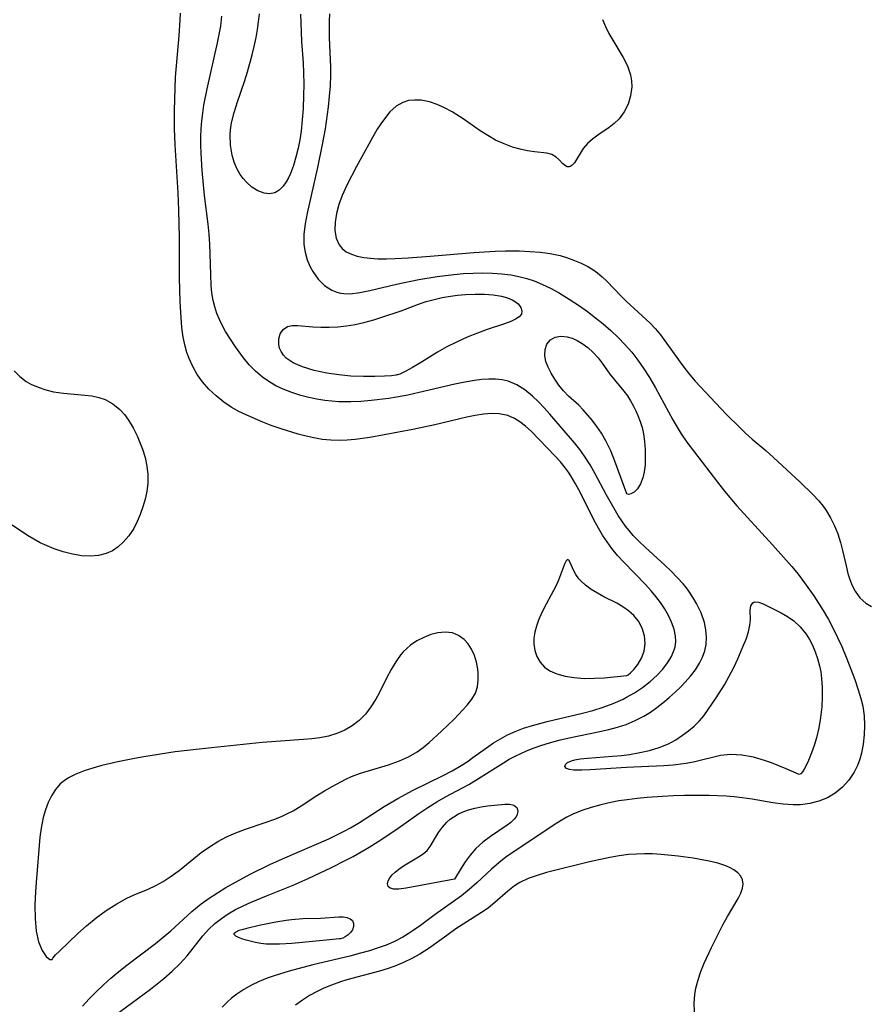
# Model space of a CAD drawing. Header units: inches. Extents: x 1073367 to 1082519, y 1569854 to 1574957.
# Tile 506 of 565: x 1080673 to 1080820, y 1573101 to 1573272. Entities that reach past the tile are written whole.
import ezdxf

# ---------------------------------------------------------------- set-up
doc = ezdxf.new("R2010")
doc.units = ezdxf.units.IN
doc.header["$MEASUREMENT"] = 0
doc.layers.add('CGG_CurvaNivelLidar_v1', color=7, linetype='Continuous', lineweight=30, true_color=0x008008)

msp = doc.modelspace()

# ---------------------------------------------------------------- linework, layer by layer
at = {"layer": 'CGG_CurvaNivelLidar_v1'}
for points in [[(1080683.8192, 1573100.7595, 72.5), (1080684.9666, 1573102.0255, 72.5), (1080686.1582, 1573103.254, 72.5), (1080687.4633, 1573104.5123, 72.5), (1080688.7531, 1573105.6567, 72.5), (1080690.1205, 1573106.7945, 72.5), (1080691.5158, 1573107.901, 72.5), (1080696.4907, 1573111.6729, 72.5), (1080697.8549, 1573112.7784, 72.5), (1080699.1369, 1573113.902, 72.5), (1080702.7915, 1573117.2163, 72.5), (1080704.4435, 1573118.5617, 72.5), (1080705.8274, 1573119.5675, 72.5), (1080707.2575, 1573120.516, 72.5), (1080708.7282, 1573121.409, 72.5), (1080709.9155, 1573122.0778, 72.5), (1080712.992, 1573123.7127, 72.5), (1080716.374, 1573125.4306, 72.5), (1080718.5673, 1573126.4367, 72.5), (1080726.6406, 1573129.9018, 72.5), (1080728.1825, 1573130.629, 72.5), (1080729.3054, 1573131.2033, 72.5), (1080730.41, 1573131.8086, 72.5), (1080731.9896, 1573132.7433, 72.5), (1080736.3105, 1573135.5146, 72.5), (1080738.6726, 1573136.8983, 72.5), (1080741.3506, 1573138.3458, 72.5), (1080746.4527, 1573140.8476, 72.5), (1080748.1001, 1573141.7109, 72.5), (1080749.6928, 1573142.6399, 72.5), (1080750.7195, 1573143.3097, 72.5), (1080751.7207, 1573144.0116, 72.5), (1080754.0913, 1573145.7482, 72.5), (1080755.3043, 1573146.5753, 72.5), (1080756.5099, 1573147.3011, 72.5), (1080757.7619, 1573147.9595, 72.5), (1080759.0564, 1573148.549, 72.5), (1080760.5476, 1573149.1245, 72.5), (1080762.0794, 1573149.6216, 72.5), (1080764.629, 1573150.2976, 72.5), (1080770.7869, 1573151.7455, 72.5), (1080772.6078, 1573152.2452, 72.5), (1080774.4009, 1573152.8118, 72.5), (1080776.1529, 1573153.4579, 72.5), (1080777.8454, 1573154.202, 72.5), (1080778.4637, 1573154.513, 72.5), (1080779.8463, 1573155.3016, 72.5), (1080781.2495, 1573156.2397, 72.5), (1080782.5618, 1573157.2583, 72.5), (1080783.7661, 1573158.3475, 72.5), (1080784.7458, 1573159.3934, 72.5), (1080785.5934, 1573160.4863, 72.5), (1080786.2789, 1573161.6215, 72.5), (1080786.7625, 1573162.7972, 72.5), (1080786.8894, 1573163.2851, 72.5), (1080786.9643, 1573163.7273, 72.5), (1080787.003, 1573164.2284, 72.5), (1080786.958, 1573165.1552, 72.5), (1080786.7122, 1573166.3581, 72.5), (1080786.2914, 1573167.568, 72.5), (1080785.7259, 1573168.7752, 72.5), (1080785.0377, 1573169.97, 72.5), (1080784.3383, 1573171.0127, 72.5), (1080783.5693, 1573172.0368, 72.5), (1080782.7428, 1573173.0406, 72.5), (1080781.7605, 1573174.1406, 72.5), (1080777.9571, 1573178.0305, 72.5), (1080776.8896, 1573179.1904, 72.5), (1080775.8852, 1573180.3991, 72.5), (1080775.054, 1573181.5387, 72.5), (1080774.2836, 1573182.7232, 72.5), (1080773.5634, 1573183.9426, 72.5), (1080772.7799, 1573185.3858, 72.5), (1080770.4327, 1573190.0949, 72.5), (1080769.5905, 1573191.6723, 72.5), (1080768.769, 1573193.037, 72.5), (1080768.3437, 1573193.6693, 72.5), (1080767.806, 1573194.4015, 72.5), (1080766.9363, 1573195.4683, 72.5), (1080766.0247, 1573196.4872, 72.5), (1080761.8359, 1573200.8017, 72.5), (1080760.8681, 1573201.6854, 72.5), (1080759.8619, 1573202.4676, 72.5), (1080758.9643, 1573203.0221, 72.5), (1080757.7761, 1573203.5314, 72.5), (1080756.3041, 1573203.8337, 72.5), (1080754.946, 1573203.8866, 72.5), (1080753.5412, 1573203.7874, 72.5), (1080752.104, 1573203.5707, 72.5), (1080750.6462, 1573203.2642, 72.5), (1080745.1189, 1573201.9273, 72.5), (1080741.2894, 1573201.0971, 72.5), (1080733.7821, 1573199.7223, 72.5), (1080731.2188, 1573199.3703, 72.5), (1080729.8297, 1573199.2501, 72.5), (1080728.4441, 1573199.2033, 72.5), (1080726.9736, 1573199.2522, 72.5), (1080725.5114, 1573199.3985, 72.5), (1080724.0615, 1573199.6355, 72.5), (1080722.6896, 1573199.9404, 72.5), (1080721.3282, 1573200.3007, 72.5), (1080718.3409, 1573201.2103, 72.5), (1080716.5957, 1573201.8112, 72.5), (1080715.1874, 1573202.3632, 72.5), (1080712.3843, 1573203.587, 72.5), (1080711.0039, 1573204.2651, 72.5), (1080709.6811, 1573205.0193, 72.5), (1080708.4093, 1573205.8893, 72.5), (1080707.0506, 1573206.9663, 72.5), (1080705.7864, 1573208.1421, 72.5), (1080704.6513, 1573209.4297, 72.5), (1080703.7649, 1573210.698, 72.5), (1080703.0027, 1573212.0498, 72.5), (1080702.3553, 1573213.4651, 72.5), (1080701.9595, 1573214.5199, 72.5), (1080701.6348, 1573215.601, 72.5), (1080701.3039, 1573217.2013, 72.5), (1080701.0911, 1573218.8456, 72.5), (1080700.945, 1573220.5222, 72.5), (1080700.771, 1573223.3856, 72.5), (1080700.6896, 1573227.5165, 72.5), (1080700.6556, 1573234.5283, 72.5), (1080700.5503, 1573239.2799, 72.5), (1080700.4272, 1573242.2679, 72.5), (1080699.9241, 1573250.6193, 72.5), (1080699.8174, 1573253.4957, 72.5), (1080699.797, 1573256.6072, 72.5), (1080699.8899, 1573260.487, 72.5), (1080699.997, 1573262.4231, 72.5), (1080700.6099, 1573269.6508, 72.5), (1080700.7895, 1573272.3559, 72.5), (1080700.8343, 1573273.5654, 72.5)], [(1080726.7864, 1573273.4289, 72), (1080726.7113, 1573272.189, 72), (1080726.695, 1573270.9432, 72), (1080726.7388, 1573269.2765, 72), (1080726.9726, 1573264.2356, 72), (1080726.9721, 1573262.7687, 72), (1080726.8916, 1573260.9375, 72), (1080726.7399, 1573259.101, 72), (1080726.5345, 1573257.2601, 72), (1080725.9878, 1573253.4063, 72), (1080725.5171, 1573250.7079, 72), (1080724.711, 1573246.7227, 72), (1080722.884, 1573238.7783, 72), (1080722.5338, 1573236.9168, 72), (1080722.3233, 1573235.0949, 72), (1080722.3274, 1573233.3227, 72), (1080722.5321, 1573231.9505, 72), (1080722.9035, 1573230.6342, 72), (1080723.4209, 1573229.3892, 72), (1080723.8603, 1573228.5766, 72), (1080724.803, 1573227.2609, 72), (1080725.9235, 1573226.1582, 72), (1080727.2039, 1573225.3267, 72), (1080728.052, 1573224.9884, 72), (1080728.6724, 1573224.8367, 72), (1080729.2846, 1573224.7555, 72), (1080730.3626, 1573224.7438, 72), (1080732.0402, 1573224.9448, 72), (1080733.7941, 1573225.311, 72), (1080738.3991, 1573226.3942, 72), (1080742.2958, 1573227.1847, 72), (1080745.5252, 1573227.7253, 72), (1080748.4277, 1573228.0852, 72), (1080750.0907, 1573228.2274, 72), (1080751.7507, 1573228.3194, 72), (1080753.4748, 1573228.3569, 72), (1080755.1153, 1573228.3281, 72), (1080756.7409, 1573228.2225, 72), (1080758.3462, 1573228.0217, 72), (1080759.7243, 1573227.7541, 72), (1080761.0789, 1573227.3992, 72), (1080762.406, 1573226.9566, 72), (1080763.8424, 1573226.3635, 72), (1080765.2456, 1573225.6813, 72), (1080766.6209, 1573224.9288, 72), (1080768.4857, 1573223.7964, 72), (1080770.2391, 1573222.6256, 72), (1080771.6455, 1573221.6182, 72), (1080773.0229, 1573220.5702, 72), (1080774.3657, 1573219.4806, 72), (1080775.6965, 1573218.32, 72), (1080776.9795, 1573217.1147, 72), (1080778.2083, 1573215.8641, 72), (1080779.368, 1573214.5612, 72), (1080780.4286, 1573213.2001, 72), (1080781.4689, 1573211.6928, 72), (1080782.4433, 1573210.1345, 72), (1080783.4806, 1573208.3331, 72), (1080786.4879, 1573202.7695, 72), (1080787.0598, 1573201.7893, 72), (1080787.9828, 1573200.3395, 72), (1080788.9667, 1573198.9297, 72), (1080794.2763, 1573191.9196, 72), (1080795.4801, 1573190.3896, 72), (1080797.6425, 1573187.8404, 72), (1080803.8473, 1573181.0631, 72), (1080807.1973, 1573177.2566, 72), (1080808.2875, 1573175.9279, 72), (1080809.4316, 1573174.431, 72), (1080811.0135, 1573172.1678, 72), (1080812.6513, 1573169.6212, 72), (1080813.5629, 1573168.0588, 72), (1080814.3894, 1573166.5079, 72), (1080815.1626, 1573164.9292, 72), (1080815.8835, 1573163.3276, 72), (1080816.7559, 1573161.2086, 72), (1080818.145, 1573157.5903, 72), (1080818.7733, 1573155.791, 72), (1080819.2332, 1573154.2923, 72), (1080819.5416, 1573152.977, 72), (1080819.7847, 1573151.2686, 72), (1080819.8679, 1573149.6135, 72), (1080819.8182, 1573147.9659, 72), (1080819.6422, 1573146.3437, 72), (1080819.3362, 1573144.7672, 72), (1080819.0532, 1573143.7542, 72), (1080818.6495, 1573142.6737, 72), (1080818.0327, 1573141.4679, 72), (1080817.109, 1573140.0954, 72), (1080816.0208, 1573138.8628, 72), (1080814.7681, 1573137.8148, 72), (1080813.4007, 1573137.0177, 72), (1080811.9131, 1573136.4208, 72), (1080810.3417, 1573136.0113, 72), (1080808.7131, 1573135.7959, 72), (1080807.4717, 1573135.7768, 72), (1080805.6943, 1573135.9126, 72), (1080803.8873, 1573136.1718, 72), (1080800.321, 1573136.7889, 72), (1080798.5673, 1573137.0449, 72), (1080797.1923, 1573137.1913, 72), (1080795.8083, 1573137.2961, 72), (1080792.8321, 1573137.4228, 72), (1080791.405, 1573137.4428, 72), (1080788.5461, 1573137.4179, 72), (1080786.6158, 1573137.3623, 72), (1080784.6892, 1573137.2721, 72), (1080782.0331, 1573137.0803, 72), (1080780.29, 1573136.9118, 72), (1080778.5604, 1573136.6981, 72), (1080777.1302, 1573136.4746, 72), (1080775.7156, 1573136.2082, 72), (1080773.9869, 1573135.8163, 72), (1080772.2951, 1573135.352, 72), (1080770.6506, 1573134.805, 72), (1080769.0872, 1573134.1672, 72), (1080768.0587, 1573133.6611, 72), (1080767.0618, 1573133.0902, 72), (1080765.8676, 1573132.338, 72), (1080762.2973, 1573129.9325, 72), (1080758.735, 1573127.5814, 72), (1080757.4601, 1573126.6719, 72), (1080756.2269, 1573125.7088, 72), (1080754.9789, 1573124.6261, 72), (1080752.4223, 1573122.2578, 72), (1080751.0484, 1573121.0483, 72), (1080749.7203, 1573119.9865, 72), (1080748.352, 1573118.9725, 72), (1080745.1509, 1573116.7003, 72), (1080742.6125, 1573114.8288, 72), (1080741.3307, 1573113.9215, 72), (1080740.4551, 1573113.3447, 72), (1080739.5577, 1573112.8038, 72), (1080737.982, 1573111.9921, 72), (1080736.6169, 1573111.4093, 72), (1080735.2134, 1573110.8938, 72), (1080733.7098, 1573110.4083, 72), (1080732.1804, 1573109.9692, 72), (1080730.3036, 1573109.4875, 72), (1080723.8493, 1573107.9571, 72), (1080719.7259, 1573106.8508, 72), (1080717.1435, 1573106.06, 72), (1080715.9071, 1573105.6226, 72), (1080714.52, 1573105.0517, 72), (1080713.1786, 1573104.406, 72), (1080711.891, 1573103.6837, 72), (1080710.6684, 1573102.8789, 72), (1080709.7456, 1573102.1698, 72), (1080709.0884, 1573101.599, 72), (1080708.0734, 1573100.5821, 72)], [(1080721.7508, 1573273.3875, 71.5), (1080721.756, 1573271.9502, 71.5), (1080721.9113, 1573268.6044, 71.5), (1080722.1603, 1573264.9282, 71.5), (1080722.2504, 1573263.1577, 71.5), (1080722.2904, 1573261.2009, 71.5), (1080722.2736, 1573259.2414, 71.5), (1080722.1888, 1573256.9621, 71.5), (1080722.0434, 1573254.9877, 71.5), (1080721.8219, 1573253.0382, 71.5), (1080721.5863, 1573251.5199, 71.5), (1080721.2979, 1573250.0376, 71.5), (1080720.928, 1573248.4959, 71.5), (1080720.494, 1573247.0327, 71.5), (1080719.9889, 1573245.6763, 71.5), (1080719.6374, 1573244.9091, 71.5), (1080719.2508, 1573244.2072, 71.5), (1080718.7109, 1573243.4394, 71.5), (1080718.015, 1573242.7477, 71.5), (1080717.232, 1573242.2968, 71.5), (1080716.3343, 1573242.1247, 71.5), (1080715.3833, 1573242.2291, 71.5), (1080714.3169, 1573242.6267, 71.5), (1080713.277, 1573243.2756, 71.5), (1080712.3061, 1573244.1413, 71.5), (1080711.7524, 1573244.7834, 71.5), (1080711.2492, 1573245.4927, 71.5), (1080710.6663, 1573246.5261, 71.5), (1080710.1886, 1573247.6425, 71.5), (1080709.8246, 1573248.8243, 71.5), (1080709.5217, 1573250.5768, 71.5), (1080709.4684, 1573252.3871, 71.5), (1080709.5339, 1573253.2569, 71.5), (1080709.718, 1573254.4532, 71.5), (1080710.1747, 1573256.2903, 71.5), (1080710.7646, 1573258.132, 71.5), (1080711.9642, 1573261.6624, 71.5), (1080712.496, 1573263.3532, 71.5), (1080713.326, 1573266.2951, 71.5), (1080713.687, 1573267.7773, 71.5), (1080714.0131, 1573269.3257, 71.5), (1080714.2532, 1573270.6963, 71.5), (1080714.4401, 1573272.0697, 71.5), (1080714.5627, 1573273.4458, 71.5)], [(1080690.1119, 1573099.6504, 72), (1080695.6154, 1573103.7476, 72), (1080697.9555, 1573105.6117, 72), (1080699.3923, 1573106.8582, 72), (1080700.7472, 1573108.1557, 72), (1080701.9946, 1573109.5158, 72), (1080704.7334, 1573112.9958, 72), (1080705.7451, 1573114.1156, 72), (1080706.8474, 1573115.1556, 72), (1080707.9563, 1573116.0341, 72), (1080709.1405, 1573116.8281, 72), (1080710.4317, 1573117.5638, 72), (1080711.7769, 1573118.2343, 72), (1080713.1613, 1573118.8612, 72), (1080715.825, 1573119.9715, 72), (1080720.4687, 1573121.8232, 72), (1080723.0578, 1573122.9642, 72), (1080727.112, 1573124.8849, 72), (1080729.6193, 1573126.1496, 72), (1080730.8786, 1573126.825, 72), (1080733.6716, 1573128.4297, 72), (1080735.2433, 1573129.4124, 72), (1080738.3045, 1573131.4709, 72), (1080742.2912, 1573134.3026, 72), (1080743.8648, 1573135.3417, 72), (1080745.4725, 1573136.3295, 72), (1080746.9681, 1573137.1805, 72), (1080750.9895, 1573139.371, 72), (1080752.2233, 1573140.0852, 72), (1080757.0263, 1573143.1278, 72), (1080758.0495, 1573143.7305, 72), (1080759.0518, 1573144.2661, 72), (1080760.0397, 1573144.742, 72), (1080761.0475, 1573145.1841, 72), (1080762.3657, 1573145.7084, 72), (1080763.708, 1573146.1864, 72), (1080765.0723, 1573146.6173, 72), (1080766.8969, 1573147.1128, 72), (1080768.746, 1573147.5409, 72), (1080773.5094, 1573148.4931, 72), (1080775.3482, 1573148.9042, 72), (1080776.8891, 1573149.3156, 72), (1080778.3948, 1573149.8087, 72), (1080779.9701, 1573150.4597, 72), (1080781.4774, 1573151.2401, 72), (1080782.6115, 1573151.9474, 72), (1080783.7045, 1573152.7206, 72), (1080784.7649, 1573153.5425, 72), (1080785.8641, 1573154.4576, 72), (1080786.9262, 1573155.4086, 72), (1080787.819, 1573156.2708, 72), (1080788.6698, 1573157.1571, 72), (1080789.593, 1573158.2146, 72), (1080790.4269, 1573159.3074, 72), (1080791.1439, 1573160.4426, 72), (1080791.6606, 1573161.4963, 72), (1080792.0466, 1573162.5835, 72), (1080792.286, 1573163.6978, 72), (1080792.3644, 1573164.9698, 72), (1080792.2597, 1573166.2534, 72), (1080791.9914, 1573167.5337, 72), (1080791.4083, 1573169.2117, 72), (1080790.6197, 1573170.8476, 72), (1080790.047, 1573171.8354, 72), (1080789.4151, 1573172.7956, 72), (1080788.8679, 1573173.5357, 72), (1080788.2927, 1573174.2367, 72), (1080787.288, 1573175.3536, 72), (1080786.223, 1573176.4442, 72), (1080785.1146, 1573177.5122, 72), (1080781.7408, 1573180.577, 72), (1080780.6475, 1573181.6159, 72), (1080779.6038, 1573182.6957, 72), (1080778.8884, 1573183.5184, 72), (1080778.2845, 1573184.2878, 72), (1080777.6245, 1573185.2137, 72), (1080777.0003, 1573186.1688, 72), (1080776.2776, 1573187.3625, 72), (1080774.9178, 1573189.8174, 72), (1080773.018, 1573193.3973, 72), (1080772.118, 1573194.9616, 72), (1080771.1481, 1573196.475, 72), (1080770.3086, 1573197.6374, 72), (1080769.4228, 1573198.7629, 72), (1080765.0895, 1573203.8066, 72), (1080764.1174, 1573204.8957, 72), (1080763.1263, 1573205.9378, 72), (1080762.1053, 1573206.9108, 72), (1080760.7768, 1573207.9873, 72), (1080759.3736, 1573208.8687, 72), (1080757.8815, 1573209.4929, 72), (1080756.7849, 1573209.7434, 72), (1080755.6451, 1573209.8607, 72), (1080754.4655, 1573209.8699, 72), (1080753.2577, 1573209.7911, 72), (1080752.0275, 1573209.6416, 72), (1080750.3059, 1573209.3462, 72), (1080748.5601, 1573208.9764, 72), (1080742.356, 1573207.5239, 72), (1080740.398, 1573207.1115, 72), (1080738.4297, 1573206.7403, 72), (1080737.0885, 1573206.5222, 72), (1080733.994, 1573206.1328, 72), (1080732.2441, 1573205.9902, 72), (1080730.4977, 1573205.9174, 72), (1080729.4488, 1573205.9141, 72), (1080728.4035, 1573205.9466, 72), (1080727.1672, 1573206.0363, 72), (1080725.9389, 1573206.1779, 72), (1080724.5379, 1573206.3998, 72), (1080723.1536, 1573206.683, 72), (1080721.7911, 1573207.0287, 72), (1080720.2198, 1573207.5234, 72), (1080718.7, 1573208.1225, 72), (1080717.4362, 1573208.7366, 72), (1080716.2308, 1573209.4413, 72), (1080715.0943, 1573210.2403, 72), (1080713.9107, 1573211.2531, 72), (1080712.8188, 1573212.3677, 72), (1080711.8116, 1573213.563, 72), (1080710.4035, 1573215.504, 72), (1080709.5198, 1573216.8216, 72), (1080708.6859, 1573218.1673, 72), (1080707.8569, 1573219.7087, 72), (1080707.1711, 1573221.3106, 72), (1080706.811, 1573222.4299, 72), (1080706.5348, 1573223.5774, 72), (1080706.3212, 1573224.8746, 72), (1080706.1873, 1573226.1932, 72), (1080706.0975, 1573228.0109, 72), (1080706.0326, 1573231.6993, 72), (1080705.9691, 1573233.3415, 72), (1080705.8387, 1573235.1108, 72), (1080705.6587, 1573236.8156, 72), (1080705.0346, 1573241.8442, 72), (1080704.6065, 1573246.1871, 72), (1080704.4248, 1573249.1649, 72), (1080704.3861, 1573250.5903, 72), (1080704.389, 1573252.0132, 72), (1080704.4431, 1573253.4328, 72), (1080704.5525, 1573254.8064, 72), (1080704.7148, 1573256.1753, 72), (1080704.9254, 1573257.5387, 72), (1080705.4969, 1573260.4094, 72), (1080707.3091, 1573268.373, 72), (1080707.6008, 1573269.8439, 72), (1080707.8411, 1573271.3162, 72), (1080708.0275, 1573273.0212, 72)], [(1080774.2593, 1573272.4419, 72.5), (1080774.8032, 1573271.2122, 72.5), (1080775.3999, 1573270.0191, 72.5), (1080776.2214, 1573268.5842, 72.5), (1080777.8808, 1573265.8419, 72.5), (1080778.6292, 1573264.3616, 72.5), (1080779.1329, 1573262.834, 72.5), (1080779.309, 1573261.7724, 72.5), (1080779.3468, 1573260.7086, 72.5), (1080779.1594, 1573259.1796, 72.5), (1080778.7183, 1573257.7152, 72.5), (1080778.0512, 1573256.3592, 72.5), (1080777.1684, 1573255.1638, 72.5), (1080776.2865, 1573254.329, 72.5), (1080775.4032, 1573253.657, 72.5), (1080773.4634, 1573252.3382, 72.5), (1080772.5004, 1573251.6256, 72.5), (1080771.6513, 1573250.8596, 72.5), (1080770.9322, 1573249.9904, 72.5), (1080769.3827, 1573247.5347, 72.5), (1080768.9184, 1573247.023, 72.5), (1080768.6436, 1573246.8623, 72.5), (1080768.4482, 1573246.8142, 72.5), (1080768.1398, 1573246.8396, 72.5), (1080767.8366, 1573246.9701, 72.5), (1080767.3225, 1573247.3933, 72.5), (1080766.7966, 1573247.9501, 72.5), (1080766.2013, 1573248.514, 72.5), (1080765.4734, 1573248.9617, 72.5), (1080764.604, 1573249.2023, 72.5), (1080762.4172, 1573249.4394, 72.5), (1080761.2196, 1573249.6125, 72.5), (1080759.9489, 1573249.8752, 72.5), (1080758.6347, 1573250.2412, 72.5), (1080757.1464, 1573250.7884, 72.5), (1080755.6653, 1573251.4805, 72.5), (1080754.3264, 1573252.2389, 72.5), (1080753.0106, 1573253.082, 72.5), (1080750.0035, 1573255.1716, 72.5), (1080748.1081, 1573256.3775, 72.5), (1080746.7996, 1573257.0851, 72.5), (1080745.4796, 1573257.6736, 72.5), (1080744.1575, 1573258.1122, 72.5), (1080742.6987, 1573258.3882, 72.5), (1080741.5811, 1573258.4426, 72.5), (1080740.5104, 1573258.3338, 72.5), (1080739.506, 1573258.0324, 72.5), (1080738.346, 1573257.3435, 72.5), (1080737.2925, 1573256.3738, 72.5), (1080736.3165, 1573255.1957, 72.5), (1080735.6934, 1573254.3165, 72.5), (1080735.0914, 1573253.3821, 72.5), (1080734.2439, 1573251.9441, 72.5), (1080731.4801, 1573246.8522, 72.5), (1080729.8078, 1573243.6217, 72.5), (1080728.9801, 1573241.809, 72.5), (1080728.4154, 1573240.2454, 72.5), (1080728.0067, 1573238.6938, 72.5), (1080727.7677, 1573237.1859, 72.5), (1080727.7257, 1573235.7577, 72.5), (1080727.939, 1573234.409, 72.5), (1080728.4567, 1573233.2695, 72.5), (1080729.0006, 1573232.5981, 72.5), (1080729.68, 1573232.0529, 72.5), (1080730.5812, 1573231.6041, 72.5), (1080731.6093, 1573231.2853, 72.5), (1080732.7284, 1573231.0587, 72.5), (1080733.9264, 1573230.9069, 72.5), (1080735.1857, 1573230.8253, 72.5), (1080736.6634, 1573230.8109, 72.5), (1080738.1857, 1573230.8577, 72.5), (1080740.4492, 1573230.9903, 72.5), (1080744.2831, 1573231.282, 72.5), (1080751.8941, 1573231.9254, 72.5), (1080755.5867, 1573232.1544, 72.5), (1080757.4188, 1573232.2084, 72.5), (1080759.8171, 1573232.1853, 72.5), (1080761.6333, 1573232.1008, 72.5), (1080763.4228, 1573231.9512, 72.5), (1080765.1751, 1573231.7149, 72.5), (1080766.8762, 1573231.3633, 72.5), (1080768.18, 1573230.9842, 72.5), (1080769.3997, 1573230.5409, 72.5), (1080770.5729, 1573230.0327, 72.5), (1080771.693, 1573229.4657, 72.5), (1080772.578, 1573228.9482, 72.5), (1080773.4094, 1573228.3729, 72.5), (1080774.2308, 1573227.6821, 72.5), (1080775.0123, 1573226.9282, 72.5), (1080777.5964, 1573224.2452, 72.5), (1080778.4097, 1573223.4429, 72.5), (1080782.5388, 1573219.6127, 72.5), (1080783.4941, 1573218.6193, 72.5), (1080784.3372, 1573217.6053, 72.5), (1080785.1373, 1573216.5396, 72.5), (1080787.7681, 1573212.8235, 72.5), (1080788.5865, 1573211.7065, 72.5), (1080789.4434, 1573210.6205, 72.5), (1080790.417, 1573209.509, 72.5), (1080795.803, 1573203.7826, 72.5), (1080798.1953, 1573201.3767, 72.5), (1080799.1606, 1573200.4599, 72.5), (1080800.3134, 1573199.4403, 72.5), (1080802.6684, 1573197.4411, 72.5), (1080804.0371, 1573196.2247, 72.5), (1080808.6455, 1573191.9674, 72.5), (1080810.8799, 1573189.7979, 72.5), (1080811.9095, 1573188.6743, 72.5), (1080812.643, 1573187.7607, 72.5), (1080813.1623, 1573187.0105, 72.5), (1080813.9317, 1573185.7149, 72.5), (1080814.6066, 1573184.3581, 72.5), (1080815.1897, 1573182.9566, 72.5), (1080815.6992, 1573181.4448, 72.5), (1080816.0521, 1573180.0833, 72.5), (1080816.6387, 1573177.3649, 72.5), (1080816.9673, 1573176.0477, 72.5), (1080817.3045, 1573174.9884, 72.5), (1080817.7116, 1573173.9851, 72.5), (1080818.2405, 1573172.976, 72.5), (1080819.0666, 1573171.8113, 72.5), (1080820.065, 1573170.8891, 72.5), (1080821.0723, 1573170.3414, 72.5)], [(1080671.8933, 1573211.3392, 72.5), (1080672.8778, 1573210.3345, 72.5), (1080674.0016, 1573209.4814, 72.5), (1080674.8292, 1573209.0059, 72.5), (1080676.0757, 1573208.4488, 72.5), (1080677.3963, 1573208.0113, 72.5), (1080678.7704, 1573207.6909, 72.5), (1080680.4975, 1573207.4455, 72.5), (1080684.1825, 1573207.1135, 72.5), (1080685.4242, 1573206.9461, 72.5), (1080686.6199, 1573206.6935, 72.5), (1080687.7522, 1573206.3128, 72.5), (1080689.1006, 1573205.5775, 72.5), (1080690.3003, 1573204.5926, 72.5), (1080691.1005, 1573203.7057, 72.5), (1080691.819, 1573202.7186, 72.5), (1080692.601, 1573201.4071, 72.5), (1080693.2923, 1573200.0093, 72.5), (1080693.9022, 1573198.5522, 72.5), (1080694.2274, 1573197.6631, 72.5), (1080694.6718, 1573196.215, 72.5), (1080694.9956, 1573194.7441, 72.5), (1080695.1625, 1573193.2565, 72.5), (1080695.1434, 1573191.7788, 72.5), (1080694.9622, 1573190.3026, 72.5), (1080694.6789, 1573188.9663, 72.5), (1080694.3062, 1573187.6482, 72.5), (1080693.8542, 1573186.3434, 72.5), (1080693.3236, 1573185.0826, 72.5), (1080692.7029, 1573183.8863, 72.5), (1080691.8608, 1573182.6145, 72.5), (1080690.8889, 1573181.486, 72.5), (1080689.9859, 1573180.6805, 72.5), (1080689.0021, 1573180.0177, 72.5), (1080687.9401, 1573179.5232, 72.5), (1080686.5826, 1573179.18, 72.5), (1080685.1463, 1573179.0679, 72.5), (1080683.6587, 1573179.148, 72.5), (1080682.0307, 1573179.4158, 72.5), (1080680.454, 1573179.8205, 72.5), (1080678.8849, 1573180.3465, 72.5), (1080677.6507, 1573180.8446, 72.5), (1080676.4422, 1573181.4134, 72.5), (1080675.3083, 1573182.0293, 72.5), (1080674.2044, 1573182.6956, 72.5), (1080670.6735, 1573185.0399, 72.5)], [(1080790.2796, 1573099.797, 72.5), (1080790.2271, 1573101.2743, 72.5), (1080790.3395, 1573102.8123, 72.5), (1080790.5217, 1573103.8972, 72.5), (1080790.8946, 1573105.3465, 72.5), (1080791.3865, 1573106.8036, 72.5), (1080791.9675, 1573108.2621, 72.5), (1080793.2077, 1573110.9659, 72.5), (1080795.2235, 1573114.921, 72.5), (1080796.0142, 1573116.352, 72.5), (1080797.8864, 1573119.5015, 72.5), (1080798.331, 1573120.4104, 72.5), (1080798.6253, 1573121.2794, 72.5), (1080798.7205, 1573122.0284, 72.5), (1080798.626, 1573122.7273, 72.5), (1080798.3129, 1573123.3792, 72.5), (1080797.8092, 1573123.9639, 72.5), (1080797.1471, 1573124.4837, 72.5), (1080796.4692, 1573124.8686, 72.5), (1080795.7046, 1573125.2012, 72.5), (1080794.3228, 1573125.6455, 72.5), (1080792.8046, 1573126.0046, 72.5), (1080790.0393, 1573126.4954, 72.5), (1080787.4378, 1573126.8442, 72.5), (1080784.4989, 1573127.1502, 72.5), (1080782.9945, 1573127.2526, 72.5), (1080781.5948, 1573127.2821, 72.5), (1080780.1927, 1573127.2436, 72.5), (1080778.7929, 1573127.1354, 72.5), (1080777.1727, 1573126.9227, 72.5), (1080775.5602, 1573126.6403, 72.5), (1080771.9917, 1573125.8704, 72.5), (1080764.5361, 1573124.0027, 72.5), (1080762.9063, 1573123.5284, 72.5), (1080761.348, 1573122.9685, 72.5), (1080759.8886, 1573122.2741, 72.5), (1080758.9758, 1573121.7059, 72.5), (1080757.7934, 1573120.801, 72.5), (1080755.541, 1573118.8156, 72.5), (1080754.3719, 1573117.8528, 72.5), (1080753.2445, 1573117.0512, 72.5), (1080748.7767, 1573114.209, 72.5), (1080747.1709, 1573113.0915, 72.5), (1080744.1004, 1573110.8717, 72.5), (1080742.5062, 1573109.8379, 72.5), (1080741.099, 1573109.0571, 72.5), (1080739.6388, 1573108.3628, 72.5), (1080738.1337, 1573107.752, 72.5), (1080736.8141, 1573107.2933, 72.5), (1080735.4733, 1573106.8832, 72.5), (1080729.7996, 1573105.3519, 72.5), (1080728.6672, 1573105.0034, 72.5), (1080727.1056, 1573104.4546, 72.5), (1080725.7906, 1573103.9101, 72.5), (1080724.5129, 1573103.2948, 72.5), (1080723.2794, 1573102.6035, 72.5), (1080722.0439, 1573101.8007, 72.5), (1080720.8398, 1573100.9387, 72.5)]]:
    msp.add_polyline3d(points, dxfattribs=at)
for points in [[(1080738.5, 1573210.6033, 71.5), (1080738.3138, 1573210.5477, 71.5), (1080737.5712, 1573210.4645, 71.5), (1080736.3159, 1573210.3745, 71.5), (1080734.6738, 1573210.3108, 71.5), (1080732.669, 1573210.3053, 71.5), (1080730.4652, 1573210.3979, 71.5), (1080728.3714, 1573210.597, 71.5), (1080726.2846, 1573210.9108, 71.5), (1080724.0735, 1573211.3889, 71.5), (1080722.091, 1573211.9912, 71.5), (1080720.4559, 1573212.7024, 71.5), (1080719.2547, 1573213.5338, 71.5), (1080718.7674, 1573214.0453, 71.5), (1080718.3449, 1573214.6648, 71.5), (1080718.0767, 1573215.2715, 71.5), (1080717.9288, 1573215.8896, 71.5), (1080717.936, 1573216.88, 71.5), (1080718.2118, 1573217.7822, 71.5), (1080718.7231, 1573218.5217, 71.5), (1080719.4558, 1573219.0173, 71.5), (1080720.2888, 1573219.2065, 71.5), (1080721.2654, 1573219.2187, 71.5), (1080723.852, 1573218.9975, 71.5), (1080725.2511, 1573218.9194, 71.5), (1080726.7189, 1573218.9002, 71.5), (1080728.2302, 1573218.9628, 71.5), (1080729.7385, 1573219.1231, 71.5), (1080731.2531, 1573219.3776, 71.5), (1080732.7599, 1573219.7204, 71.5), (1080734.4552, 1573220.2056, 71.5), (1080735.7038, 1573220.6043, 71.5), (1080739.2197, 1573221.7822, 71.5), (1080742.2778, 1573222.9195, 71.5), (1080743.6048, 1573223.3606, 71.5), (1080744.9788, 1573223.7433, 71.5), (1080746.388, 1573224.0663, 71.5), (1080747.8213, 1573224.3256, 71.5), (1080749.0409, 1573224.4902, 71.5), (1080750.4579, 1573224.617, 71.5), (1080752.113, 1573224.6797, 71.5), (1080753.7272, 1573224.6504, 71.5), (1080755.2698, 1573224.5251, 71.5), (1080756.702, 1573224.2924, 71.5), (1080757.7671, 1573224.0044, 71.5), (1080758.5674, 1573223.6755, 71.5), (1080759.146, 1573223.3357, 71.5), (1080759.6148, 1573222.9491, 71.5), (1080760.062, 1573222.3499, 71.5), (1080760.2478, 1573221.7348, 71.5), (1080760.1481, 1573221.163, 71.5), (1080759.7635, 1573220.6964, 71.5), (1080759.138, 1573220.2949, 71.5), (1080758.322, 1573219.9267, 71.5), (1080757.2415, 1573219.5227, 71.5), (1080754.1767, 1573218.4977, 71.5), (1080752.5263, 1573217.8914, 71.5), (1080750.7288, 1573217.1613, 71.5), (1080748.8724, 1573216.3269, 71.5), (1080747.1731, 1573215.4786, 71.5), (1080745.557, 1573214.5751, 71.5), (1080742.7551, 1573212.8194, 71.5), (1080741.2178, 1573211.9055, 71.5), (1080739.9215, 1573211.2014, 71.5), (1080738.9829, 1573210.7491, 71.5), (1080738.6202, 1573210.6083, 71.5)], [(1080778.5, 1573189.9093, 71.5), (1080776.43, 1573195.596, 71.5), (1080775.7024, 1573197.3849, 71.5), (1080774.8591, 1573199.1394, 71.5), (1080774.0835, 1573200.4606, 71.5), (1080773.263, 1573201.6604, 71.5), (1080772.4509, 1573202.7176, 71.5), (1080770.9264, 1573204.5049, 71.5), (1080770.1366, 1573205.3329, 71.5), (1080768.3391, 1573206.9198, 71.5), (1080767.4914, 1573207.8116, 71.5), (1080766.6978, 1573208.7996, 71.5), (1080765.968, 1573209.8496, 71.5), (1080765.3175, 1573210.9314, 71.5), (1080764.8031, 1573211.9502, 71.5), (1080764.4201, 1573212.9591, 71.5), (1080764.2186, 1573213.9439, 71.5), (1080764.2669, 1573215.0251, 71.5), (1080764.601, 1573215.9787, 71.5), (1080765.2051, 1573216.7201, 71.5), (1080766.037, 1573217.1629, 71.5), (1080767.0392, 1573217.3354, 71.5), (1080768.1349, 1573217.2419, 71.5), (1080768.9946, 1573216.9887, 71.5), (1080769.8553, 1573216.5999, 71.5), (1080770.7032, 1573216.0982, 71.5), (1080771.6987, 1573215.3615, 71.5), (1080772.6371, 1573214.5121, 71.5), (1080773.4974, 1573213.57, 71.5), (1080774.2014, 1573212.6511, 71.5), (1080775.56, 1573210.7585, 71.5), (1080777.9903, 1573207.8095, 71.5), (1080778.5996, 1573206.9636, 71.5), (1080779.1665, 1573206.0763, 71.5), (1080779.6868, 1573205.1521, 71.5), (1080780.0834, 1573204.3511, 71.5), (1080780.4424, 1573203.5295, 71.5), (1080780.8246, 1573202.5141, 71.5), (1080781.1526, 1573201.4783, 71.5), (1080781.4101, 1573200.3661, 71.5), (1080781.5982, 1573199.0322, 71.5), (1080781.6958, 1573197.6447, 71.5), (1080781.719, 1573196.2555, 71.5), (1080781.6765, 1573194.976, 71.5), (1080781.5448, 1573193.7721, 71.5), (1080781.2958, 1573192.6748, 71.5), (1080780.8775, 1573191.6328, 71.5), (1080780.347, 1573190.8018, 71.5), (1080779.7603, 1573190.2192, 71.5), (1080779.2162, 1573189.9098, 71.5), (1080778.7703, 1573189.8119, 71.5)], [(1080778.5, 1573158.3157, 73), (1080778.7256, 1573158.4103, 73), (1080779.1687, 1573158.7702, 73), (1080779.7483, 1573159.3581, 73), (1080780.4423, 1573160.2339, 73), (1080781.077, 1573161.3018, 73), (1080781.5313, 1573162.5143, 73), (1080781.7019, 1573163.8525, 73), (1080781.563, 1573165.2231, 73), (1080781.1449, 1573166.5536, 73), (1080780.5118, 1573167.7384, 73), (1080779.7064, 1573168.7564, 73), (1080778.7831, 1573169.5731, 73), (1080777.7811, 1573170.2776, 73), (1080776.7402, 1573170.8685, 73), (1080774.5074, 1573172.0131, 73), (1080773.3774, 1573172.6386, 73), (1080772.3069, 1573173.2998, 73), (1080771.3297, 1573174.0054, 73), (1080770.4858, 1573174.7649, 73), (1080770.177, 1573175.1091, 73), (1080769.6342, 1573175.8761, 73), (1080769.2183, 1573176.6445, 73), (1080768.6279, 1573177.9493, 73), (1080768.3976, 1573178.3527, 73), (1080768.1798, 1573178.4847, 73), (1080767.9342, 1573178.248, 73), (1080767.6671, 1573177.6862, 73), (1080766.6061, 1573174.8761, 73), (1080766.2687, 1573174.1024, 73), (1080765.7663, 1573173.092, 73), (1080764.0586, 1573169.9691, 73), (1080763.5312, 1573168.8908, 73), (1080763.1342, 1573167.9399, 73), (1080762.7737, 1573166.9015, 73), (1080762.499, 1573165.8624, 73), (1080762.3325, 1573164.8322, 73), (1080762.3043, 1573163.8218, 73), (1080762.4812, 1573162.6778, 73), (1080762.8656, 1573161.5976, 73), (1080763.4359, 1573160.6076, 73), (1080764.1864, 1573159.7434, 73), (1080765.124, 1573159.0939, 73), (1080766.3374, 1573158.5737, 73), (1080767.7568, 1573158.1872, 73), (1080769.3127, 1573157.9369, 73), (1080771.0976, 1573157.8131, 73), (1080772.872, 1573157.8173, 73), (1080774.5459, 1573157.9124, 73)], [(1080808.5, 1573141.0983, 71.5), (1080806.2203, 1573142.0941, 71.5), (1080803.6592, 1573143.1184, 71.5), (1080802.4819, 1573143.5371, 71.5), (1080800.5355, 1573144.1027, 71.5), (1080798.5224, 1573144.4737, 71.5), (1080796.567, 1573144.5655, 71.5), (1080794.8098, 1573144.3593, 71.5), (1080790.3344, 1573143.2795, 71.5), (1080788.8377, 1573143.0066, 71.5), (1080786.5375, 1573142.7262, 71.5), (1080784.9447, 1573142.6072, 71.5), (1080778.4728, 1573142.3228, 71.5), (1080772.1098, 1573141.8786, 71.5), (1080770.6842, 1573141.818, 71.5), (1080769.3033, 1573141.8404, 71.5), (1080768.5295, 1573141.9434, 71.5), (1080767.9901, 1573142.1425, 71.5), (1080767.733, 1573142.4559, 71.5), (1080767.805, 1573142.8178, 71.5), (1080768.1974, 1573143.1505, 71.5), (1080768.8582, 1573143.4405, 71.5), (1080769.4796, 1573143.617, 71.5), (1080770.4099, 1573143.7952, 71.5), (1080771.6653, 1573143.9458, 71.5), (1080776.032, 1573144.2553, 71.5), (1080777.5858, 1573144.4018, 71.5), (1080778.989, 1573144.5879, 71.5), (1080780.745, 1573144.8916, 71.5), (1080782.4719, 1573145.2831, 71.5), (1080784.1418, 1573145.7857, 71.5), (1080785.7244, 1573146.4314, 71.5), (1080786.9992, 1573147.1213, 71.5), (1080788.2046, 1573147.9029, 71.5), (1080789.2571, 1573148.6711, 71.5), (1080790.2455, 1573149.4959, 71.5), (1080791.1455, 1573150.394, 71.5), (1080791.8999, 1573151.3179, 71.5), (1080794.0255, 1573154.4181, 71.5), (1080795.5042, 1573156.7065, 71.5), (1080796.3313, 1573158.1854, 71.5), (1080797.0909, 1573159.6987, 71.5), (1080797.7934, 1573161.215, 71.5), (1080798.7056, 1573163.3179, 71.5), (1080799.2427, 1573164.6551, 71.5), (1080799.6704, 1573165.9171, 71.5), (1080799.9309, 1573167.0882, 71.5), (1080799.994, 1573168.0034, 71.5), (1080799.973, 1573169.5946, 71.5), (1080800.1008, 1573170.4161, 71.5), (1080800.4368, 1573170.97, 71.5), (1080800.6173, 1573171.0755, 71.5), (1080800.7476, 1573171.1128, 71.5), (1080801.4005, 1573171.0672, 71.5), (1080802.2212, 1573170.7755, 71.5), (1080803.1759, 1573170.3198, 71.5), (1080805.3316, 1573169.2016, 71.5), (1080806.4512, 1573168.5618, 71.5), (1080807.5436, 1573167.8006, 71.5), (1080808.6724, 1573166.7544, 71.5), (1080809.6761, 1573165.5172, 71.5), (1080810.2767, 1573164.5757, 71.5), (1080810.8041, 1573163.5673, 71.5), (1080811.2832, 1573162.4323, 71.5), (1080811.6854, 1573161.2444, 71.5), (1080812.0174, 1573160.0143, 71.5), (1080812.2304, 1573158.9629, 71.5), (1080812.3849, 1573157.8021, 71.5), (1080812.4978, 1573156.2364, 71.5), (1080812.5148, 1573154.5735, 71.5), (1080812.4255, 1573152.8532, 71.5), (1080812.21, 1573151.0126, 71.5), (1080811.8857, 1573149.1997, 71.5), (1080811.4739, 1573147.4618, 71.5), (1080811.0811, 1573146.1074, 71.5), (1080810.6595, 1573144.8625, 71.5), (1080809.9955, 1573143.2268, 71.5), (1080809.3598, 1573141.998, 71.5), (1080809.0438, 1573141.5212, 71.5), (1080808.7788, 1573141.2091, 71.5)], [(1080678.5, 1573108.8839, 73), (1080678.6411, 1573109.1268, 73), (1080679.1191, 1573109.6862, 73), (1080679.7781, 1573110.3617, 73), (1080682.9835, 1573113.4129, 73), (1080684.4752, 1573114.758, 73), (1080686.1641, 1573116.1184, 73), (1080687.9346, 1573117.3977, 73), (1080689.7703, 1573118.6004, 73), (1080691.5327, 1573119.5924, 73), (1080692.7871, 1573120.1632, 73), (1080695.2005, 1573121.1553, 73), (1080696.5269, 1573121.7759, 73), (1080697.8161, 1573122.4795, 73), (1080699.0357, 1573123.2568, 73), (1080700.6039, 1573124.3864, 73), (1080703.161, 1573126.4912, 73), (1080704.4671, 1573127.5271, 73), (1080705.8683, 1573128.5065, 73), (1080707.336, 1573129.4026, 73), (1080708.8588, 1573130.2141, 73), (1080710.4728, 1573130.9516, 73), (1080712.147, 1573131.5913, 73), (1080715.5494, 1573132.7302, 73), (1080717.2322, 1573133.3283, 73), (1080718.5158, 1573133.8477, 73), (1080719.4886, 1573134.2901, 73), (1080720.4358, 1573134.7743, 73), (1080721.8456, 1573135.6092, 73), (1080724.5914, 1573137.4142, 73), (1080725.9115, 1573138.2374, 73), (1080727.2534, 1573139.0204, 73), (1080729.5865, 1573140.2591, 73), (1080730.5806, 1573140.7132, 73), (1080732.1522, 1573141.2974, 73), (1080737.0184, 1573142.7449, 73), (1080738.9746, 1573143.4617, 73), (1080740.5392, 1573144.1665, 73), (1080742.0064, 1573145.0042, 73), (1080743.088, 1573145.7911, 73), (1080744.1148, 1573146.6553, 73), (1080746.2606, 1573148.5979, 73), (1080747.384, 1573149.6436, 73), (1080748.458, 1573150.6997, 73), (1080750.7328, 1573153.1631, 73), (1080751.5331, 1573154.1745, 73), (1080752.1466, 1573155.2527, 73), (1080752.4921, 1573156.3546, 73), (1080752.6429, 1573157.5334, 73), (1080752.6324, 1573158.7564, 73), (1080752.57, 1573159.4083, 73), (1080752.3479, 1573160.6243, 73), (1080751.9897, 1573161.8, 73), (1080751.4907, 1573162.8979, 73), (1080750.9039, 1573163.8012, 73), (1080750.2017, 1573164.5774, 73), (1080749.2335, 1573165.2923, 73), (1080748.1437, 1573165.7356, 73), (1080746.9156, 1573165.8703, 73), (1080745.6188, 1573165.7314, 73), (1080744.3923, 1573165.4151, 73), (1080743.1676, 1573164.9428, 73), (1080741.9762, 1573164.325, 73), (1080740.8506, 1573163.5625, 73), (1080740.2039, 1573163.0172, 73), (1080739.5912, 1573162.3976, 73), (1080739.1998, 1573161.9367, 73), (1080738.3127, 1573160.7016, 73), (1080737.5083, 1573159.3607, 73), (1080736.7587, 1573157.9548, 73), (1080735.4467, 1573155.3416, 73), (1080734.8229, 1573154.1887, 73), (1080733.9701, 1573152.8387, 73), (1080733.0079, 1573151.5898, 73), (1080731.9234, 1573150.4752, 73), (1080730.7408, 1573149.5503, 73), (1080729.4471, 1573148.7862, 73), (1080728.0592, 1573148.187, 73), (1080726.6027, 1573147.7579, 73), (1080725.0844, 1573147.4622, 73), (1080723.6868, 1573147.2815, 73), (1080722.2609, 1573147.152, 73), (1080715.0334, 1573146.6419, 73), (1080706.2156, 1573145.7493, 73), (1080703.0639, 1573145.4004, 73), (1080699.9191, 1573145.0091, 73), (1080697.3473, 1573144.6395, 73), (1080694.1258, 1573144.1181, 73), (1080692.5285, 1573143.8316, 73), (1080689.9395, 1573143.3028, 73), (1080687.1624, 1573142.6314, 73), (1080685.5973, 1573142.2031, 73), (1080684.0896, 1573141.7244, 73), (1080682.6629, 1573141.1657, 73), (1080681.3482, 1573140.491, 73), (1080680.6065, 1573139.996, 73), (1080679.9333, 1573139.4309, 73), (1080679.0932, 1573138.4782, 73), (1080678.3947, 1573137.3904, 73), (1080677.8162, 1573136.1951, 73), (1080677.3421, 1573134.9146, 73), (1080676.9706, 1573133.5979, 73), (1080676.6009, 1573131.7326, 73), (1080676.3964, 1573130.1871, 73), (1080675.7055, 1573122.2933, 73), (1080675.5982, 1573120.696, 73), (1080675.5058, 1573118.3264, 73), (1080675.5356, 1573116.0109, 73), (1080675.7396, 1573113.835, 73), (1080676.1571, 1573111.9389, 73), (1080676.7639, 1573110.4533, 73), (1080677.4638, 1573109.4236, 73), (1080678.0889, 1573108.9135, 73)], [(1080748.5, 1573122.8457, 71.5), (1080740.1115, 1573121.3089, 71.5), (1080738.8536, 1573121.1431, 71.5), (1080737.9908, 1573121.1546, 71.5), (1080737.3403, 1573121.314, 71.5), (1080736.9633, 1573121.6183, 71.5), (1080736.8717, 1573122.0508, 71.5), (1080736.9715, 1573122.5588, 71.5), (1080737.2457, 1573123.0976, 71.5), (1080737.6583, 1573123.6081, 71.5), (1080738.1859, 1573124.1097, 71.5), (1080738.8404, 1573124.6342, 71.5), (1080739.6517, 1573125.2006, 71.5), (1080740.5078, 1573125.7388, 71.5), (1080742.2579, 1573126.7457, 71.5), (1080743.075, 1573127.2685, 71.5), (1080743.7802, 1573127.8754, 71.5), (1080744.2906, 1573128.5254, 71.5), (1080745.754, 1573130.9941, 71.5), (1080746.4259, 1573131.9298, 71.5), (1080747.2115, 1573132.8003, 71.5), (1080747.7789, 1573133.297, 71.5), (1080748.3971, 1573133.7438, 71.5), (1080749.2083, 1573134.2163, 71.5), (1080750.0542, 1573134.6065, 71.5), (1080750.9376, 1573134.9266, 71.5), (1080752.0351, 1573135.2234, 71.5), (1080753.1473, 1573135.4441, 71.5), (1080754.2511, 1573135.6102, 71.5), (1080757.2547, 1573135.9215, 71.5), (1080758.0722, 1573135.9133, 71.5), (1080758.8478, 1573135.7189, 71.5), (1080759.3683, 1573135.3202, 71.5), (1080759.5475, 1573134.7468, 71.5), (1080759.4017, 1573134.0693, 71.5), (1080759.1869, 1573133.6801, 71.5), (1080758.8861, 1573133.2935, 71.5), (1080758.3081, 1573132.739, 71.5), (1080757.6824, 1573132.256, 71.5), (1080754.7729, 1573130.2697, 71.5), (1080753.475, 1573129.2952, 71.5), (1080752.2568, 1573128.1967, 71.5), (1080751.2436, 1573127.0516, 71.5), (1080750.3792, 1573125.8884, 71.5), (1080749.6616, 1573124.8006, 71.5)], [(1080728.5, 1573112.5125, 71.5), (1080725.6243, 1573112.1863, 71.5), (1080720.205, 1573111.6853, 71.5), (1080718.0979, 1573111.5357, 71.5), (1080716.522, 1573111.5325, 71.5), (1080715.7548, 1573111.5812, 71.5), (1080714.8189, 1573111.6934, 71.5), (1080713.9139, 1573111.851, 71.5), (1080712.2484, 1573112.2541, 71.5), (1080711.5264, 1573112.4829, 71.5), (1080710.9154, 1573112.7222, 71.5), (1080710.4548, 1573112.9678, 71.5), (1080710.1956, 1573113.2164, 71.5), (1080710.1617, 1573113.3478, 71.5), (1080710.2068, 1573113.4759, 71.5), (1080710.5256, 1573113.7307, 71.5), (1080711.0773, 1573113.9692, 71.5), (1080711.7952, 1573114.1959, 71.5), (1080712.6297, 1573114.4145, 71.5), (1080714.5136, 1573114.8375, 71.5), (1080717.4116, 1573115.425, 71.5), (1080719.2159, 1573115.7383, 71.5), (1080720.1495, 1573115.8637, 71.5), (1080722.1257, 1573116.024, 71.5), (1080725.2119, 1573116.1113, 71.5), (1080728.3974, 1573116.299, 71.5), (1080729.1309, 1573116.2983, 71.5), (1080729.798, 1573116.2025, 71.5), (1080730.3525, 1573115.9897, 71.5), (1080730.7485, 1573115.6492, 71.5), (1080730.9526, 1573115.1798, 71.5), (1080730.9609, 1573114.637, 71.5), (1080730.7865, 1573114.0821, 71.5), (1080730.4478, 1573113.5708, 71.5), (1080730.0086, 1573113.1641, 71.5), (1080729.5227, 1573112.8458, 71.5), (1080729.0634, 1573112.6236, 71.5), (1080728.7022, 1573112.5065, 71.5)]]:
    msp.add_polyline3d(points, close=True, dxfattribs=at)

doc.saveas('drawing.dxf')
